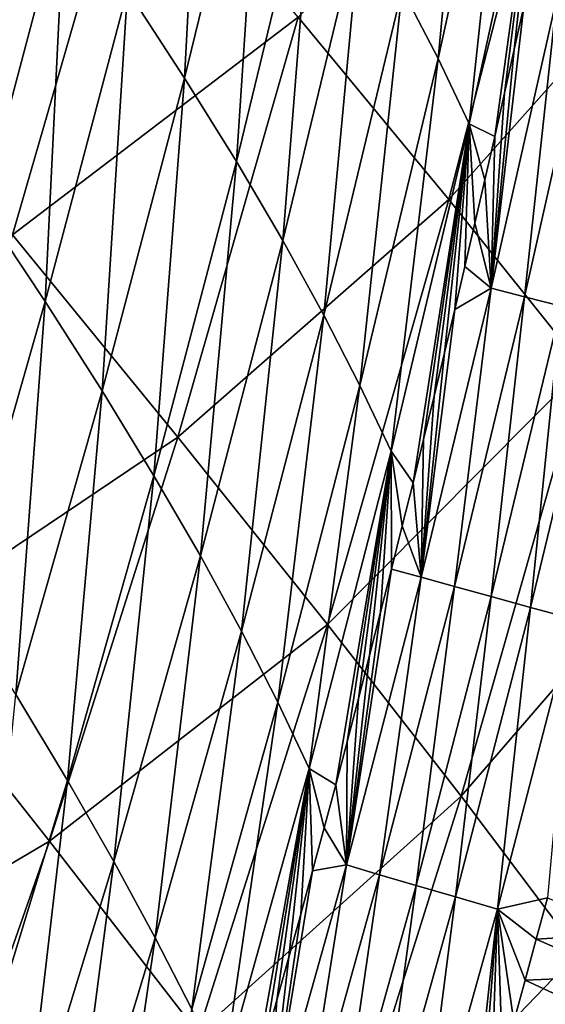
# Model space of a CAD drawing. Header units: millimetres. Extents: x -300 to 300, y -500 to 500.
# Tile 321 of 656: x 249 to 263, y -326 to -300. Entities that reach past the tile are written whole.
import ezdxf

# ---------------------------------------------------------------- set-up
doc = ezdxf.new("R2010")
doc.units = ezdxf.units.MM
doc.header["$LTSCALE"] = 81.481481
for name, color, linetype in [('19', 7, 'CONTINUOUS'), ('21', 7, 'CONTINUOUS'), ('23', 7, 'CONTINUOUS'), ('26', 7, 'CONTINUOUS')]:
    doc.layers.add(name, color=color, linetype=linetype)

msp = doc.modelspace()

# ---------------------------------------------------------------- linework, layer by layer
at = {"layer": '19', "color": 7, "linetype": 'CONTINUOUS'}
for points in [[(259.974, -305.2, 32.194), (262.977, -293.53, 32.049), (256.002, -300.383, 35.935), (259.974, -305.2, 32.194)], [(259.974, -305.2, 32.194), (266.528, -297.837, 28.103), (262.977, -293.53, 32.049), (259.974, -305.2, 32.194)], [(248.462, -306.138, 39.634), (251.618, -295.187, 39.463), (243.718, -300.407, 42.962), (248.462, -306.138, 39.634)], [(248.462, -306.138, 39.634), (256.002, -300.383, 35.935), (251.618, -295.187, 39.463), (248.462, -306.138, 39.634)], [(263.516, -309.627, 28.232), (266.528, -297.837, 28.103), (259.974, -305.2, 32.194), (263.516, -309.627, 28.232)], [(252.818, -311.481, 36.096), (256.002, -300.383, 35.935), (248.462, -306.138, 39.634), (252.818, -311.481, 36.096)], [(252.818, -311.481, 36.096), (259.974, -305.2, 32.194), (256.002, -300.383, 35.935), (252.818, -311.481, 36.096)], [(256.769, -316.426, 32.342), (259.974, -305.2, 32.194), (252.818, -311.481, 36.096), (256.769, -316.426, 32.342)], [(256.769, -316.426, 32.342), (263.516, -309.627, 28.232), (259.974, -305.2, 32.194), (256.769, -316.426, 32.342)], [(245.108, -316.672, 39.807), (252.818, -311.481, 36.096), (248.462, -306.138, 39.634), (245.108, -316.672, 39.807)], [(260.3, -320.963, 28.365), (263.516, -309.627, 28.232), (256.769, -316.426, 32.342), (260.3, -320.963, 28.365)], [(260.3, -320.963, 28.365), (266.612, -313.655, 24.045), (263.516, -309.627, 28.232), (260.3, -320.963, 28.365)], [(249.432, -322.151, 36.259), (252.818, -311.481, 36.096), (245.108, -316.672, 39.807), (249.432, -322.151, 36.259)], [(249.432, -322.151, 36.259), (256.769, -316.426, 32.342), (252.818, -311.481, 36.096), (249.432, -322.151, 36.259)], [(263.393, -325.082, 24.16), (266.612, -313.655, 24.045), (260.3, -320.963, 28.365), (263.393, -325.082, 24.16)], [(253.36, -327.215, 32.492), (256.769, -316.426, 32.342), (249.432, -322.151, 36.259), (253.36, -327.215, 32.492)], [(253.36, -327.215, 32.492), (260.3, -320.963, 28.365), (256.769, -316.426, 32.342), (253.36, -327.215, 32.492)], [(241.552, -326.795, 39.984), (249.432, -322.151, 36.259), (245.108, -316.672, 39.807), (241.552, -326.795, 39.984)], [(256.876, -331.853, 28.501), (260.3, -320.963, 28.365), (253.36, -327.215, 32.492), (256.876, -331.853, 28.501)], [(256.876, -331.853, 28.501), (263.393, -325.082, 24.16), (260.3, -320.963, 28.365), (256.876, -331.853, 28.501)], [(245.841, -332.401, 36.425), (249.432, -322.151, 36.259), (241.552, -326.795, 39.984), (245.841, -332.401, 36.425)], [(245.841, -332.401, 36.425), (253.36, -327.215, 32.492), (249.432, -322.151, 36.259), (245.841, -332.401, 36.425)], [(259.964, -336.053, 24.278), (263.393, -325.082, 24.16), (256.876, -331.853, 28.501), (259.964, -336.053, 24.278)], [(259.964, -336.053, 24.278), (266.034, -328.772, 19.72), (263.393, -325.082, 24.16), (259.964, -336.053, 24.278)]]:
    msp.add_3dface(points, dxfattribs=at)
at = {"layer": '21', "color": 7, "linetype": 'CONTINUOUS'}
for points in [[(258.741, -299.651, 13.8), (260.706, -290.783, 13.817), (259.689, -301.482, 12.083), (258.741, -299.651, 13.8)], [(259.689, -301.482, 12.083), (260.706, -290.783, 13.817), (261.65, -292.587, 12.117), (259.689, -301.482, 12.083)], [(251.494, -299.67, 20.64), (253.568, -291.2, 20.596), (253.002, -301.994, 18.943), (251.494, -299.67, 20.64)], [(253.002, -301.994, 18.943), (253.568, -291.2, 20.596), (255.076, -293.483, 18.912), (253.002, -301.994, 18.943)], [(259.689, -301.482, 12.083), (261.65, -292.587, 12.117), (260.509, -303.2, 10.359), (259.689, -301.482, 12.083)], [(260.509, -303.2, 10.359), (261.65, -292.587, 12.117), (262.465, -294.284, 10.412), (260.509, -303.2, 10.359)], [(253.002, -301.994, 18.943), (255.076, -293.483, 18.912), (254.367, -304.2, 17.233), (253.002, -301.994, 18.943)], [(254.367, -304.2, 17.233), (255.076, -293.483, 18.912), (256.44, -295.653, 17.216), (254.367, -304.2, 17.233)], [(260.509, -303.2, 10.359), (262.465, -294.284, 10.412), (261.187, -303.534, 9.164), (260.509, -303.2, 10.359)], [(261.187, -303.534, 9.164), (262.465, -294.284, 10.412), (261.445, -302.39, 9.173), (261.187, -303.534, 9.164)], [(261.445, -302.39, 9.173), (262.465, -294.284, 10.412), (261.699, -301.244, 9.182), (261.445, -302.39, 9.173)], [(261.699, -301.244, 9.182), (262.465, -294.284, 10.412), (261.952, -300.099, 9.19), (261.699, -301.244, 9.182)], [(247.669, -305.41, 22.379), (248.05, -294.67, 23.981), (249.843, -297.228, 22.32), (247.669, -305.41, 22.379)], [(254.367, -304.2, 17.233), (256.44, -295.653, 17.216), (255.589, -306.288, 15.513), (254.367, -304.2, 17.233)], [(255.589, -306.288, 15.513), (256.44, -295.653, 17.216), (257.66, -297.709, 15.511), (255.589, -306.288, 15.513)], [(247.669, -305.41, 22.379), (249.843, -297.228, 22.32), (249.318, -307.894, 20.686), (247.669, -305.41, 22.379)], [(249.318, -307.894, 20.686), (249.843, -297.228, 22.32), (251.494, -299.67, 20.64), (249.318, -307.894, 20.686)], [(255.589, -306.288, 15.513), (257.66, -297.709, 15.511), (256.674, -308.258, 13.785), (255.589, -306.288, 15.513)], [(256.674, -308.258, 13.785), (257.66, -297.709, 15.511), (258.741, -299.651, 13.8), (256.674, -308.258, 13.785)], [(249.318, -307.894, 20.686), (251.494, -299.67, 20.64), (250.825, -310.256, 18.976), (249.318, -307.894, 20.686)], [(250.825, -310.256, 18.976), (251.494, -299.67, 20.64), (253.002, -301.994, 18.943), (250.825, -310.256, 18.976)], [(256.674, -308.258, 13.785), (258.741, -299.651, 13.8), (257.626, -310.111, 12.05), (256.674, -308.258, 13.785)], [(257.626, -310.111, 12.05), (258.741, -299.651, 13.8), (259.689, -301.482, 12.083), (257.626, -310.111, 12.05)], [(257.626, -310.111, 12.05), (259.689, -301.482, 12.083), (258.451, -311.848, 10.308), (257.626, -310.111, 12.05)], [(258.451, -311.848, 10.308), (259.689, -301.482, 12.083), (260.509, -303.2, 10.359), (258.451, -311.848, 10.308)], [(250.825, -310.256, 18.976), (253.002, -301.994, 18.943), (252.191, -312.495, 17.251), (250.825, -310.256, 18.976)], [(252.191, -312.495, 17.251), (253.002, -301.994, 18.943), (254.367, -304.2, 17.233), (252.191, -312.495, 17.251)], [(258.451, -311.848, 10.308), (260.509, -303.2, 10.359), (259.029, -312.68, 9.094), (258.451, -311.848, 10.308)], [(259.029, -312.68, 9.094), (260.509, -303.2, 10.359), (259.309, -311.538, 9.103), (259.029, -312.68, 9.094)], [(259.309, -311.538, 9.103), (260.509, -303.2, 10.359), (259.586, -310.396, 9.112), (259.309, -311.538, 9.103)], [(259.586, -310.396, 9.112), (260.509, -303.2, 10.359), (259.859, -309.253, 9.121), (259.586, -310.396, 9.112)], [(259.859, -309.253, 9.121), (260.509, -303.2, 10.359), (260.131, -308.11, 9.129), (259.859, -309.253, 9.121)], [(260.131, -308.11, 9.129), (260.509, -303.2, 10.359), (260.399, -306.967, 9.138), (260.131, -308.11, 9.129)], [(260.399, -306.967, 9.138), (260.509, -303.2, 10.359), (260.664, -305.823, 9.147), (260.399, -306.967, 9.138)], [(260.664, -305.823, 9.147), (260.509, -303.2, 10.359), (260.927, -304.679, 9.156), (260.664, -305.823, 9.147)], [(260.927, -304.679, 9.156), (260.509, -303.2, 10.359), (261.187, -303.534, 9.164), (260.927, -304.679, 9.156)], [(252.191, -312.495, 17.251), (254.367, -304.2, 17.233), (253.416, -314.612, 15.516), (252.191, -312.495, 17.251)], [(253.416, -314.612, 15.516), (254.367, -304.2, 17.233), (255.589, -306.288, 15.513), (253.416, -314.612, 15.516)], [(247.038, -315.876, 20.734), (247.669, -305.41, 22.379), (249.318, -307.894, 20.686), (247.038, -315.876, 20.734)], [(253.416, -314.612, 15.516), (255.589, -306.288, 15.513), (254.504, -316.605, 13.771), (253.416, -314.612, 15.516)], [(254.504, -316.605, 13.771), (255.589, -306.288, 15.513), (256.674, -308.258, 13.785), (254.504, -316.605, 13.771)], [(247.038, -315.876, 20.734), (249.318, -307.894, 20.686), (248.544, -318.272, 19.011), (247.038, -315.876, 20.734)], [(248.544, -318.272, 19.011), (249.318, -307.894, 20.686), (250.825, -310.256, 18.976), (248.544, -318.272, 19.011)], [(254.504, -316.605, 13.771), (256.674, -308.258, 13.785), (255.46, -318.478, 12.019), (254.504, -316.605, 13.771)], [(255.46, -318.478, 12.019), (256.674, -308.258, 13.785), (257.626, -310.111, 12.05), (255.46, -318.478, 12.019)], [(255.46, -318.478, 12.019), (257.626, -310.111, 12.05), (256.289, -320.23, 10.259), (255.46, -318.478, 12.019)], [(256.289, -320.23, 10.259), (257.626, -310.111, 12.05), (258.451, -311.848, 10.308), (256.289, -320.23, 10.259)], [(248.544, -318.272, 19.011), (250.825, -310.256, 18.976), (249.911, -320.541, 17.272), (248.544, -318.272, 19.011)], [(249.911, -320.541, 17.272), (250.825, -310.256, 18.976), (252.191, -312.495, 17.251), (249.911, -320.541, 17.272)], [(256.289, -320.23, 10.259), (258.451, -311.848, 10.308), (256.989, -320.66, 9.03), (256.289, -320.23, 10.259)], [(256.989, -320.66, 9.03), (258.451, -311.848, 10.308), (257.289, -319.521, 9.039), (256.989, -320.66, 9.03)], [(257.289, -319.521, 9.039), (258.451, -311.848, 10.308), (257.587, -318.382, 9.049), (257.289, -319.521, 9.039)], [(257.587, -318.382, 9.049), (258.451, -311.848, 10.308), (257.881, -317.243, 9.058), (257.587, -318.382, 9.049)], [(257.881, -317.243, 9.058), (258.451, -311.848, 10.308), (258.173, -316.103, 9.067), (257.881, -317.243, 9.058)], [(258.173, -316.103, 9.067), (258.451, -311.848, 10.308), (258.461, -314.963, 9.076), (258.173, -316.103, 9.067)], [(258.461, -314.963, 9.076), (258.451, -311.848, 10.308), (258.747, -313.822, 9.085), (258.461, -314.963, 9.076)], [(258.747, -313.822, 9.085), (258.451, -311.848, 10.308), (259.029, -312.68, 9.094), (258.747, -313.822, 9.085)], [(249.911, -320.541, 17.272), (252.191, -312.495, 17.251), (251.137, -322.683, 15.521), (249.911, -320.541, 17.272)], [(251.137, -322.683, 15.521), (252.191, -312.495, 17.251), (253.416, -314.612, 15.516), (251.137, -322.683, 15.521)], [(251.137, -322.683, 15.521), (253.416, -314.612, 15.516), (252.228, -324.697, 13.76), (251.137, -322.683, 15.521)], [(252.228, -324.697, 13.76), (253.416, -314.612, 15.516), (254.504, -316.605, 13.771), (252.228, -324.697, 13.76)], [(252.228, -324.697, 13.76), (254.504, -316.605, 13.771), (253.188, -326.585, 11.99), (252.228, -324.697, 13.76)], [(253.188, -326.585, 11.99), (254.504, -316.605, 13.771), (255.46, -318.478, 12.019), (253.188, -326.585, 11.99)], [(247.524, -328.341, 17.295), (248.544, -318.272, 19.011), (249.911, -320.541, 17.272), (247.524, -328.341, 17.295)], [(253.188, -326.585, 11.99), (255.46, -318.478, 12.019), (254.021, -328.348, 10.212), (253.188, -326.585, 11.99)], [(254.021, -328.348, 10.212), (255.46, -318.478, 12.019), (256.289, -320.23, 10.259), (254.021, -328.348, 10.212)], [(254.021, -328.348, 10.212), (256.289, -320.23, 10.259), (254.795, -328.61, 8.964), (254.021, -328.348, 10.212)], [(254.795, -328.61, 8.964), (256.289, -320.23, 10.259), (255.118, -327.477, 8.974), (254.795, -328.61, 8.964)], [(255.118, -327.477, 8.974), (256.289, -320.23, 10.259), (255.438, -326.342, 8.983), (255.118, -327.477, 8.974)], [(255.438, -326.342, 8.983), (256.289, -320.23, 10.259), (255.755, -325.207, 8.993), (255.438, -326.342, 8.983)], [(255.755, -325.207, 8.993), (256.289, -320.23, 10.259), (256.068, -324.071, 9.002), (255.755, -325.207, 8.993)], [(256.068, -324.071, 9.002), (256.289, -320.23, 10.259), (256.378, -322.934, 9.012), (256.068, -324.071, 9.002)], [(256.378, -322.934, 9.012), (256.289, -320.23, 10.259), (256.685, -321.797, 9.021), (256.378, -322.934, 9.012)], [(256.685, -321.797, 9.021), (256.289, -320.23, 10.259), (256.989, -320.66, 9.03), (256.685, -321.797, 9.021)], [(247.524, -328.341, 17.295), (249.911, -320.541, 17.272), (248.752, -330.504, 15.528), (247.524, -328.341, 17.295)], [(248.752, -330.504, 15.528), (249.911, -320.541, 17.272), (251.137, -322.683, 15.521), (248.752, -330.504, 15.528)], [(248.752, -330.504, 15.528), (251.137, -322.683, 15.521), (249.846, -332.535, 13.751), (248.752, -330.504, 15.528)], [(249.846, -332.535, 13.751), (251.137, -322.683, 15.521), (252.228, -324.697, 13.76), (249.846, -332.535, 13.751)], [(249.846, -332.535, 13.751), (252.228, -324.697, 13.76), (250.809, -334.435, 11.964), (249.846, -332.535, 13.751)], [(250.809, -334.435, 11.964), (252.228, -324.697, 13.76), (253.188, -326.585, 11.99), (250.809, -334.435, 11.964)]]:
    msp.add_3dface(points, dxfattribs=at)
at = {"layer": '23', "color": 7, "linetype": 'CONTINUOUS'}
for points in [[(262.283, -324.735, 2.693), (262.576, -323.648, 2.69), (264.798, -324.576, 1.144), (262.283, -324.735, 2.693)], [(261.988, -325.821, 2.696), (262.283, -324.735, 2.693), (264.503, -325.714, 1.142), (261.988, -325.821, 2.696)], [(264.503, -325.714, 1.142), (262.283, -324.735, 2.693), (264.798, -324.576, 1.144), (264.503, -325.714, 1.142)], [(264.204, -326.852, 1.14), (261.988, -325.821, 2.696), (264.503, -325.714, 1.142), (264.204, -326.852, 1.14)], [(261.689, -326.906, 2.699), (261.988, -325.821, 2.696), (264.204, -326.852, 1.14), (261.689, -326.906, 2.699)]]:
    msp.add_3dface(points, dxfattribs=at)
at = {"layer": '26', "color": 7, "linetype": 'CONTINUOUS'}
for points in [[(261.952, -300.099, 9.19), (262.824, -299.865, 7.923), (261.094, -307.541, 7.879), (261.952, -300.099, 9.19)], [(262.824, -299.865, 7.923), (261.972, -307.77, 6.675), (261.094, -307.541, 7.879), (262.824, -299.865, 7.923)], [(263.702, -300.08, 6.706), (261.972, -307.77, 6.675), (262.824, -299.865, 7.923), (263.702, -300.08, 6.706)], [(261.699, -301.244, 9.182), (261.952, -300.099, 9.19), (261.094, -307.541, 7.879), (261.699, -301.244, 9.182)], [(263.702, -300.08, 6.706), (262.94, -308.019, 5.541), (261.972, -307.77, 6.675), (263.702, -300.08, 6.706)], [(261.445, -302.39, 9.173), (261.699, -301.244, 9.182), (261.094, -307.541, 7.879), (261.445, -302.39, 9.173)], [(261.187, -303.534, 9.164), (261.445, -302.39, 9.173), (261.094, -307.541, 7.879), (261.187, -303.534, 9.164)], [(260.927, -304.679, 9.156), (261.187, -303.534, 9.164), (261.094, -307.541, 7.879), (260.927, -304.679, 9.156)], [(260.664, -305.823, 9.147), (260.927, -304.679, 9.156), (261.094, -307.541, 7.879), (260.664, -305.823, 9.147)], [(260.399, -306.967, 9.138), (260.664, -305.823, 9.147), (261.094, -307.541, 7.879), (260.399, -306.967, 9.138)], [(260.131, -308.11, 9.129), (260.399, -306.967, 9.138), (261.094, -307.541, 7.879), (260.131, -308.11, 9.129)], [(260.131, -308.11, 9.129), (261.094, -307.541, 7.879), (259.245, -315.178, 7.833), (260.131, -308.11, 9.129)], [(261.094, -307.541, 7.879), (260.124, -315.422, 6.643), (259.245, -315.178, 7.833), (261.094, -307.541, 7.879)], [(261.972, -307.77, 6.675), (260.124, -315.422, 6.643), (261.094, -307.541, 7.879), (261.972, -307.77, 6.675)], [(261.972, -307.77, 6.675), (261.089, -315.687, 5.522), (260.124, -315.422, 6.643), (261.972, -307.77, 6.675)], [(262.94, -308.019, 5.541), (261.089, -315.687, 5.522), (261.972, -307.77, 6.675), (262.94, -308.019, 5.541)], [(259.859, -309.253, 9.121), (260.131, -308.11, 9.129), (259.245, -315.178, 7.833), (259.859, -309.253, 9.121)], [(262.94, -308.019, 5.541), (262.134, -315.973, 4.48), (261.089, -315.687, 5.522), (262.94, -308.019, 5.541)], [(263.988, -308.287, 4.484), (262.134, -315.973, 4.48), (262.94, -308.019, 5.541), (263.988, -308.287, 4.484)], [(263.988, -308.287, 4.484), (263.248, -316.276, 3.524), (262.134, -315.973, 4.48), (263.988, -308.287, 4.484)], [(259.586, -310.396, 9.112), (259.859, -309.253, 9.121), (259.245, -315.178, 7.833), (259.586, -310.396, 9.112)], [(259.309, -311.538, 9.103), (259.586, -310.396, 9.112), (259.245, -315.178, 7.833), (259.309, -311.538, 9.103)], [(259.029, -312.68, 9.094), (259.309, -311.538, 9.103), (259.245, -315.178, 7.833), (259.029, -312.68, 9.094)], [(258.747, -313.822, 9.085), (259.029, -312.68, 9.094), (259.245, -315.178, 7.833), (258.747, -313.822, 9.085)], [(258.461, -314.963, 9.076), (258.747, -313.822, 9.085), (259.245, -315.178, 7.833), (258.461, -314.963, 9.076)], [(258.173, -316.103, 9.067), (258.461, -314.963, 9.076), (257.27, -322.773, 7.785), (258.173, -316.103, 9.067)], [(258.461, -314.963, 9.076), (259.245, -315.178, 7.833), (257.27, -322.773, 7.785), (258.461, -314.963, 9.076)], [(259.245, -315.178, 7.833), (258.148, -323.033, 6.61), (257.27, -322.773, 7.785), (259.245, -315.178, 7.833)], [(260.124, -315.422, 6.643), (258.148, -323.033, 6.61), (259.245, -315.178, 7.833), (260.124, -315.422, 6.643)], [(260.124, -315.422, 6.643), (259.111, -323.316, 5.503), (258.148, -323.033, 6.61), (260.124, -315.422, 6.643)], [(261.089, -315.687, 5.522), (259.111, -323.316, 5.503), (260.124, -315.422, 6.643), (261.089, -315.687, 5.522)], [(261.089, -315.687, 5.522), (260.151, -323.62, 4.473), (259.111, -323.316, 5.503), (261.089, -315.687, 5.522)], [(262.134, -315.973, 4.48), (260.151, -323.62, 4.473), (261.089, -315.687, 5.522), (262.134, -315.973, 4.48)], [(257.881, -317.243, 9.058), (258.173, -316.103, 9.067), (257.27, -322.773, 7.785), (257.881, -317.243, 9.058)], [(262.134, -315.973, 4.48), (261.258, -323.942, 3.531), (260.151, -323.62, 4.473), (262.134, -315.973, 4.48)], [(263.248, -316.276, 3.524), (261.258, -323.942, 3.531), (262.134, -315.973, 4.48), (263.248, -316.276, 3.524)], [(263.248, -316.276, 3.524), (262.576, -323.648, 2.69), (261.258, -323.942, 3.531), (263.248, -316.276, 3.524)], [(257.587, -318.382, 9.049), (257.881, -317.243, 9.058), (257.27, -322.773, 7.785), (257.587, -318.382, 9.049)], [(257.289, -319.521, 9.039), (257.587, -318.382, 9.049), (257.27, -322.773, 7.785), (257.289, -319.521, 9.039)], [(256.989, -320.66, 9.03), (257.289, -319.521, 9.039), (257.27, -322.773, 7.785), (256.989, -320.66, 9.03)], [(256.685, -321.797, 9.021), (256.989, -320.66, 9.03), (257.27, -322.773, 7.785), (256.685, -321.797, 9.021)], [(256.378, -322.934, 9.012), (256.685, -321.797, 9.021), (257.27, -322.773, 7.785), (256.378, -322.934, 9.012)], [(256.378, -322.934, 9.012), (257.27, -322.773, 7.785), (255.162, -330.309, 7.736), (256.378, -322.934, 9.012)], [(257.27, -322.773, 7.785), (256.038, -330.587, 6.575), (255.162, -330.309, 7.736), (257.27, -322.773, 7.785)], [(256.068, -324.071, 9.002), (256.378, -322.934, 9.012), (255.162, -330.309, 7.736), (256.068, -324.071, 9.002)], [(258.148, -323.033, 6.61), (256.038, -330.587, 6.575), (257.27, -322.773, 7.785), (258.148, -323.033, 6.61)], [(258.148, -323.033, 6.61), (256.997, -330.889, 5.482), (256.038, -330.587, 6.575), (258.148, -323.033, 6.61)], [(259.111, -323.316, 5.503), (256.997, -330.889, 5.482), (258.148, -323.033, 6.61), (259.111, -323.316, 5.503)], [(259.111, -323.316, 5.503), (258.031, -331.213, 4.467), (256.997, -330.889, 5.482), (259.111, -323.316, 5.503)], [(260.151, -323.62, 4.473), (258.031, -331.213, 4.467), (259.111, -323.316, 5.503), (260.151, -323.62, 4.473)], [(260.151, -323.62, 4.473), (259.132, -331.556, 3.537), (258.031, -331.213, 4.467), (260.151, -323.62, 4.473)], [(261.258, -323.942, 3.531), (259.132, -331.556, 3.537), (260.151, -323.62, 4.473), (261.258, -323.942, 3.531)], [(262.576, -323.648, 2.69), (262.283, -324.735, 2.693), (261.258, -323.942, 3.531), (262.576, -323.648, 2.69)], [(261.258, -323.942, 3.531), (260.466, -331.237, 2.709), (259.132, -331.556, 3.537), (261.258, -323.942, 3.531)], [(260.777, -330.155, 2.706), (260.466, -331.237, 2.709), (261.258, -323.942, 3.531), (260.777, -330.155, 2.706)], [(261.084, -329.073, 2.704), (260.777, -330.155, 2.706), (261.258, -323.942, 3.531), (261.084, -329.073, 2.704)], [(261.388, -327.99, 2.701), (261.084, -329.073, 2.704), (261.258, -323.942, 3.531), (261.388, -327.99, 2.701)], [(262.283, -324.735, 2.693), (261.988, -325.821, 2.696), (261.258, -323.942, 3.531), (262.283, -324.735, 2.693)], [(261.988, -325.821, 2.696), (261.689, -326.906, 2.699), (261.258, -323.942, 3.531), (261.988, -325.821, 2.696)], [(261.689, -326.906, 2.699), (261.388, -327.99, 2.701), (261.258, -323.942, 3.531), (261.689, -326.906, 2.699)], [(255.755, -325.207, 8.993), (256.068, -324.071, 9.002), (255.162, -330.309, 7.736), (255.755, -325.207, 8.993)], [(255.438, -326.342, 8.983), (255.755, -325.207, 8.993), (255.162, -330.309, 7.736), (255.438, -326.342, 8.983)], [(255.118, -327.477, 8.974), (255.438, -326.342, 8.983), (255.162, -330.309, 7.736), (255.118, -327.477, 8.974)]]:
    msp.add_3dface(points, dxfattribs=at)

doc.saveas('drawing.dxf')
